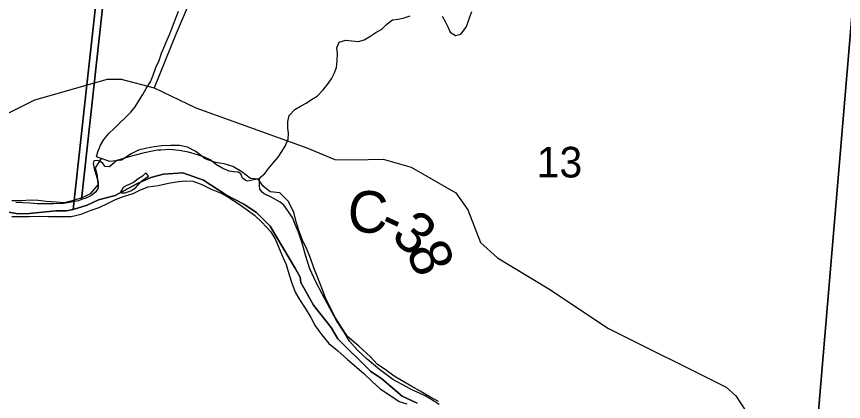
# Model space of a CAD drawing. Extents: x 1310247 to 1664935, y 284496 to 704931.
# Drawn here: x 1499571 to 1505539, y 499915 to 502691 of the extents above; entities that cross this region are included whole.
import ezdxf

# ---------------------------------------------------------------- set-up
doc = ezdxf.new("R2010")
doc.units = 0
for name, color, linetype in [('GM_X_Adjacent_County', 7, 'Continuous'), ('GM_X_City_Street', 7, 'Continuous'), ('GM_X_County', 7, 'Continuous'), ('GM_X_County_Road_Text', 7, 'Continuous'), ('GM_X_County_Subdivision_Text', 7, 'Continuous'), ('GM_X_Minor_River_Text', 7, 'Continuous'), ('GM_X_Township_Road', 7, 'Continuous'), ('GM_X_US_Location', 7, 'Continuous')]:
    doc.layers.add(name, color=color, linetype=linetype)

msp = doc.modelspace()

# ---------------------------------------------------------------- linework, layer by layer
at = {"layer": 'GM_X_Adjacent_County'}
for points in [[(1500871.9, 509344), (1500557.4, 506509), (1500079, 502198), (1499979.4, 501300.2), (1499932.4, 501290.5), (1499854, 501290), (1499661.2, 501270.8), (1499583.4, 501268.6), (1499486.8, 501284.1)], [(1502462.6, 499902.3), (1502355.3, 499951.8), (1502208.1, 500078.3), (1502125.9, 500132.6), (1501891, 500367.3), (1501841.2, 500449.3), (1501714.2, 500609.5), (1501621.9, 500772.8), (1501618.8, 500812.5), (1501585, 500871.7), (1501402.5, 501180.2), (1501303, 501278.3), (1501212, 501337.9), (1501087.5, 501403.5), (1500921.4, 501511.4), (1500771.8, 501564.1), (1500632.4, 501555.5), (1500540.1, 501530.2), (1500438.8, 501484.9), (1500283.1, 501400.6), (1500162.5, 501369.3), (1500080, 501329.8), (1499979.4, 501300.2), (1500079, 502198), (1500557.4, 506509)], [(1499486.8, 501284.1), (1499583.4, 501268.6), (1499661.2, 501270.8), (1499854, 501290), (1499932.4, 501290.5), (1499979.4, 501300.2), (1500080, 501329.8), (1500162.5, 501369.3), (1500283.1, 501400.6), (1500438.8, 501484.9), (1500540.1, 501530.2), (1500632.4, 501555.5), (1500771.8, 501564.1), (1500921.4, 501511.4), (1501087.5, 501403.5), (1501212, 501337.9), (1501303, 501278.3), (1501402.5, 501180.2), (1501585, 500871.7), (1501618.8, 500812.5), (1501621.9, 500772.8), (1501714.2, 500609.5), (1501841.2, 500449.3), (1501891, 500367.3), (1502125.9, 500132.6), (1502208.1, 500078.3), (1502355.3, 499951.8), (1502462.6, 499902.3)]]:
    msp.add_lwpolyline(points, dxfattribs=at)
at = {"layer": 'GM_X_City_Street'}
for points in [[(1502615.5, 499914), (1502554.1, 499947.6), (1502484.9, 499989.5), (1502423.6, 500023.1), (1502350.4, 500065), (1502297, 500098.4), (1502241.9, 500137.9), (1502174.8, 500183.7), (1502126, 500237), (1502041.6, 500313.3), (1501959.1, 500383.5), (1501912.7, 500452.8), (1501872.3, 500518), (1501838, 500589), (1501803.6, 500656), (1501779.1, 500720.8), (1501745.2, 500805.8), (1501717, 500878.7), (1501692.7, 500949.5), (1501666.2, 501012.3), (1501635.8, 501079.2), (1501609.5, 501148), (1501590.8, 501202.6), (1501572.7, 501277.2), (1501534.6, 501356.4), (1501472, 501420.1), (1501401.9, 501425.8), (1501350.7, 501467.2), (1501313.9, 501518.3), (1501259.9, 501523.6), (1501196.9, 501571.3), (1501131.6, 501609), (1501069.9, 501628.6), (1501007.9, 501638.2), (1500932.3, 501666.1), (1500865.4, 501717.9), (1500804, 501749.5), (1500748.1, 501761), (1500681.8, 501760.6), (1500619.5, 501758.1), (1500563.2, 501751.5), (1500510.7, 501742.8), (1500452.2, 501728.3), (1500397.3, 501701.6), (1500327.8, 501655.2), (1500245.3, 501645.2), (1500181.6, 501666.9), (1500137.7, 501599.8), (1500152.3, 501545.3), (1500158.6, 501477), (1500102.7, 501412.2), (1500049.9, 501385.5), (1499983.1, 501365.1), (1499914.4, 501346.8), (1499856.3, 501352.3), (1499784.1, 501356.1), (1499728.2, 501365.5), (1499672, 501366.9), (1499607.6, 501362.5), (1499537.4, 501362.2)], [(1500361.2, 501469.9), (1500340.8, 501458.4), (1500330.3, 501440.6), (1500321.9, 501426.8), (1500327.7, 501418.6), (1500355.9, 501420), (1500400.5, 501436.9), (1500431.1, 501458.2), (1500449.7, 501477.7), (1500474.5, 501505.2), (1500523.6, 501540)], [(1500523.6, 501540), (1500510, 501558.4), (1500500, 501558.7), (1500479.4, 501539.1), (1500448.8, 501519.9), (1500415.8, 501494.6), (1500389.6, 501483.3), (1500361.2, 501469.9)], [(1499536.4, 501248), (1499602.7, 501248.3), (1499662.9, 501248.8), (1499731.2, 501251.1), (1499801.4, 501249.4), (1499853.6, 501248.1), (1499913.8, 501248.6), (1499966, 501249.3), (1500038.7, 501265.5), (1500109.8, 501295.8), (1500160.3, 501310.6), (1500213.2, 501335.3), (1500286.4, 501371.6), (1500343.1, 501392.2), (1500411.9, 501414.5), (1500464.8, 501441.3), (1500521.6, 501461.9), (1500594.1, 501472.1), (1500666.8, 501488.3), (1500739.4, 501502.6), (1500793.7, 501507.2), (1500843.8, 501504), (1500903.5, 501482.4), (1500974.8, 501446.6), (1501048.3, 501416.7), (1501103.7, 501385.2), (1501176.8, 501337.3), (1501228.1, 501301.9), (1501289.2, 501258.3), (1501342.1, 501208.8), (1501404.6, 501141.1), (1501437.3, 501088.2), (1501465.7, 501019.3), (1501492.1, 500956.5), (1501516.9, 500903.8), (1501531.6, 500851.3), (1501553.9, 500782.6), (1501582, 500703.7), (1501612.7, 500650.8), (1501653.2, 500587.6), (1501695.7, 500520.4), (1501726.2, 500459.5), (1501770.8, 500398.3), (1501825.3, 500332.7), (1501886.3, 500283.1), (1501958.9, 500217.1), (1502025.7, 500161.3), (1502076.7, 500116), (1502137.4, 500058.3), (1502194.3, 500004.8), (1502257.5, 499965.1), (1502332.5, 499915.1), (1502388.2, 499897.7)]]:
    msp.add_lwpolyline(points, dxfattribs=at)
at = {"layer": 'GM_X_County'}
for points in [[(1495258.9, 504406.3), (1500316.1, 503893.5), (1500040.8, 501371.2), (1500018.6, 501361.6), (1499952.4, 501348.9), (1499910.3, 501341.7), (1499840.3, 501341), (1499720.3, 501341.2), (1499666.4, 501346.2), (1499566.5, 501350.1)], [(1502620.5, 499893.1), (1502561.2, 499932.2), (1502519.7, 499955), (1502484.7, 499971.1), (1502424.5, 499998.8), (1502384.9, 500021.5), (1502285.9, 500073.4), (1502191.3, 500145.1), (1502102.7, 500218.8), (1502033.9, 500282), (1501975.2, 500349.1), (1501934.4, 500413.9), (1501880, 500498.9), (1501831.7, 500587.8), (1501777.6, 500690.8), (1501731.3, 500777.6), (1501687.1, 500872.4), (1501656.9, 500969), (1501634.4, 501049.4), (1501606, 501135.9), (1501583.1, 501192.3), (1501563.9, 501236.7), (1501536.8, 501281.2), (1501499.7, 501329.9), (1501474.1, 501352.3), (1501412.8, 501385.5), (1501357.3, 501412.5), (1501343.5, 501424.8), (1501325.9, 501447.1), (1501324.3, 501469.1), (1501325.3, 501521.1), (1501283.2, 501513.9), (1501241, 501504.7), (1501225.1, 501509), (1501201.4, 501525.4), (1501190, 501557.6), (1501170.2, 501568), (1501138.3, 501570.6), (1501106.4, 501575.2), (1501058.8, 501594.1), (1501015.3, 501622.9), (1500968, 501657.7), (1500928.3, 501676.5), (1500876.6, 501693.5), (1500811, 501712.7), (1500745.2, 501723.9), (1500675.4, 501731.2), (1500615.4, 501728.4), (1500587.4, 501726.9), (1500539.2, 501717.8), (1500472.9, 501703), (1500384.5, 501678.7), (1500296, 501652.4), (1500277.8, 501638.7), (1500241.2, 501607.4), (1500211.2, 501610), (1500193.6, 501630.3), (1500179.9, 501644.5), (1500156.1, 501653), (1500128, 501649.5), (1500123.7, 501631.6), (1500131, 501595.5), (1500149.8, 501531.1), (1500161.1, 501496.9), (1500160.4, 501455), (1500143.8, 501427.2), (1500113.4, 501401.8), (1500071, 501380.6), (1500040.8, 501371.2), (1500316.1, 503893.5)], [(1505662.2, 503437.3), (1505248.3, 498534.2)], [(1505248.3, 498534.2), (1505662.2, 503437.3), (1511191.1, 502926), (1510919.1, 499587.6)]]:
    msp.add_lwpolyline(points, dxfattribs=at)
at = {"layer": 'GM_X_County_Road_Text'}
for points in [[(1495665.3, 501384.1), (1495809, 501347.4), (1496065.2, 501324.7), (1496253.7, 501331.2), (1496487.1, 501373), (1496774.1, 501389.8), (1496902, 501365.5), (1497003, 501303.5), (1497186.6, 501256), (1497429.2, 501255.6), (1497517.9, 501282), (1497820.6, 501384.7), (1498044.2, 501440.8), (1498172.7, 501448.4), (1498323.1, 501449.7), (1498599.6, 501548.8), (1498979.8, 501722.3), (1499378.8, 501929.4), (1499702.6, 502089.8), (1500048.9, 502189.3), (1500050.6, 502189.8)], [(1500050.6, 502189.8), (1500079, 502197.9), (1500089.7, 502201), (1500228.7, 502240.6), (1500327, 502240.8), (1500564.4, 502176.3), (1500864.4, 502032.5), (1501666.8, 501743.2), (1501867.8, 501661.3), (1502004, 501656.8), (1502216.7, 501662.9), (1502420.1, 501605.1), (1502741.4, 501420.8), (1502827.2, 501297), (1502919, 501060.7), (1503041.2, 500950.3), (1503411.9, 500727), (1503843.5, 500440.5), (1504691.6, 500018.1), (1504762.6, 499954.6), (1504844.4, 499830.8)]]:
    msp.add_lwpolyline(points, dxfattribs=at)
at = {"layer": 'GM_X_County_Subdivision_Text'}
msp.add_lwpolyline([(1500843.8, 502852.6), (1500724.2, 502570.2), (1500564.4, 502176.3)], dxfattribs=at)
at = {"layer": 'GM_X_Minor_River_Text'}
for points in [[(1500181.6, 501666.9), (1500148.5, 501678.5), (1500157.1, 501716.4), (1500176, 501764.3), (1500200.7, 501804), (1500237.6, 501847.5), (1500278.4, 501886.9), (1500317.1, 501924.4), (1500355.8, 501959.9), (1500396.6, 502001.3), (1500427.4, 502040.9), (1500454.2, 502082.6), (1500483, 502128.3), (1500507.8, 502172), (1500536.8, 502221.6), (1500557.6, 502267.4), (1500576.6, 502323.2), (1500601.5, 502375), (1500616.4, 502426.9), (1500635.2, 502466.7), (1500658.2, 502522.5), (1500677, 502566.3), (1500691.6, 502604.1), (1500708.4, 502648), (1500723.1, 502687.8), (1500739.9, 502729.7)], [(1502643.2, 502695.3), (1502664.5, 502654.8), (1502684, 502616.4), (1502701.4, 502578.1), (1502739.1, 502555.4), (1502777.4, 502564.8), (1502816.3, 502614.3), (1502831, 502652.2), (1502841.7, 502690.1), (1502856.4, 502728)], [(1501313.9, 501518.3), (1501362.2, 501558.9), (1501392.9, 501598.5), (1501427.7, 501640), (1501458.5, 501677.6), (1501485.2, 501717.3), (1501510, 501757), (1501530.9, 501806.8), (1501533.6, 501848.9), (1501528.2, 501889), (1501529, 501935.1), (1501539.7, 501977.1), (1501580.6, 502020.5), (1501621.1, 502046), (1501661.6, 502067.4), (1501700.2, 502092.8), (1501740.7, 502118.2), (1501783.6, 502161.6), (1501816.3, 502201.2), (1501843.1, 502240.9), (1501863.8, 502280.7), (1501880.6, 502324.5), (1501885.4, 502372.5), (1501886.3, 502424.7), (1501883, 502466.8), (1501899.7, 502506.6), (1501948.1, 502519.9), (1501990.2, 502517.2), (1502040.2, 502512.4), (1502080.6, 502523.8), (1502121.1, 502547.2), (1502163.7, 502576.6), (1502206.2, 502600), (1502243, 502637.5), (1502283.6, 502666.9), (1502325.8, 502672.3), (1502368.1, 502681.6), (1502412.5, 502697)]]:
    msp.add_lwpolyline(points, dxfattribs=at)

# ---------------------------------------------------------------- texts
at = {"layer": 'GM_X_Township_Road'}
for s, rotation, p in [('C', 356.84875, (1501954.2, 501141)), ('-', 335.1807, (1502171.3, 501134.7)), ('3', 318.25842, (1502263.6, 501095.8)), ('8', 291.68352, (1502380.6, 501002.6))]:
    msp.add_text(s, height=300, rotation=rotation, dxfattribs=at).set_placement(p)
at = {"layer": 'GM_X_US_Location'}
msp.add_text('13', height=221, rotation=0.00001, dxfattribs=at).set_placement((1503324.8, 501530.5))

doc.saveas('drawing.dxf')
